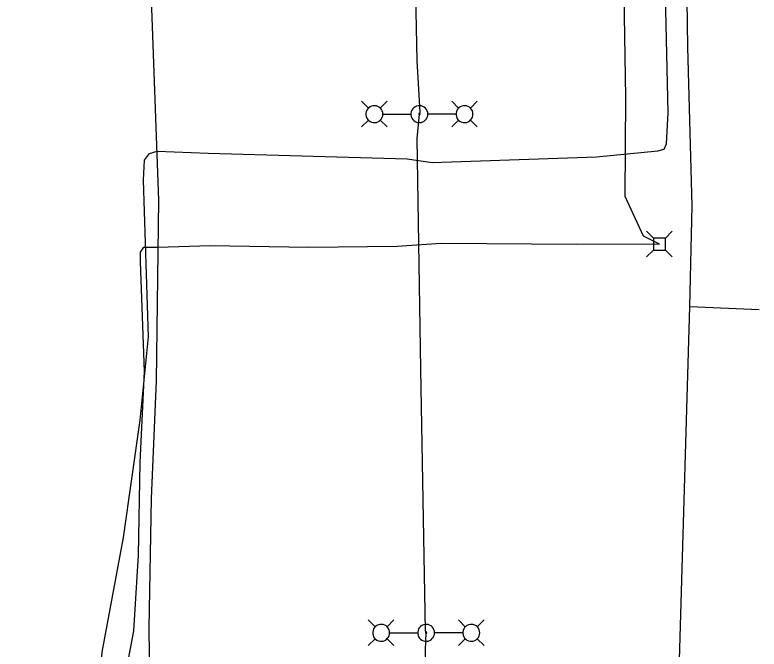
# Model space of a CAD drawing. Extents: x 600849 to 606371, y 330010 to 403088.
# Drawn here: x 601697.6 to 601889, y 402580.9 to 402744 of the extents above; entities that cross this region are included whole.
import ezdxf

# ---------------------------------------------------------------- set-up
doc = ezdxf.new("R2010")
doc.units = 0
for name, color, linetype in [('E_LTG', 7, 'Continuous'), ('E_UTL_AG_Bold', 7, 'Continuous'), ('E_UTL_E_UG', 7, 'Continuous'), ('E_UTL_G_UG', 7, 'Continuous'), ('E_UTL_TV_UG', 7, 'Continuous')]:
    doc.layers.add(name, color=color, linetype=linetype)

msp = doc.modelspace()

# ---------------------------------------------------------------- linework, layer by layer
at = {"layer": 'E_LTG'}
for points in [[(601788.55, 402720.01), (601786.78, 402721.79)], [(601791.6, 402720.01), (601793.38, 402721.79)], [(601811.72, 402720.02), (601809.95, 402721.79)], [(601814.77, 402720.02), (601816.55, 402721.79)], [(601792.25, 402718.49), (601792.21, 402718.9), (601792.1, 402719.3), (601791.91, 402719.67), (601791.65, 402719.99), (601791.34, 402720.26), (601790.98, 402720.47), (601790.59, 402720.61), (601790.18, 402720.66), (601789.77, 402720.64), (601789.37, 402720.55), (601788.99, 402720.37), (601788.65, 402720.14), (601788.37, 402719.84), (601788.14, 402719.49), (601787.99, 402719.1), (601787.91, 402718.7), (601787.91, 402718.28), (601787.99, 402717.88), (601788.14, 402717.49), (601788.37, 402717.15), (601788.65, 402716.85), (601788.99, 402716.61), (601789.37, 402716.44), (601789.77, 402716.34), (601790.18, 402716.32), (601790.59, 402716.38), (601790.98, 402716.51), (601791.34, 402716.72), (601791.65, 402716.99), (601791.91, 402717.31), (601792.1, 402717.68), (601792.21, 402718.08), (601792.25, 402718.49)], [(601803.82, 402718.49), (601803.78, 402718.9), (601803.66, 402719.3), (601803.47, 402719.67), (601803.22, 402719.99), (601802.91, 402720.26), (601802.55, 402720.47), (601802.16, 402720.6), (601801.75, 402720.66), (601801.33, 402720.64), (601800.93, 402720.55), (601800.56, 402720.37), (601800.22, 402720.13), (601799.93, 402719.84), (601799.71, 402719.49), (601799.56, 402719.1), (601799.48, 402718.7), (601799.48, 402718.28), (601799.56, 402717.88), (601799.71, 402717.49), (601799.93, 402717.15), (601800.22, 402716.85), (601800.56, 402716.61), (601800.93, 402716.43), (601801.33, 402716.34), (601801.75, 402716.32), (601802.16, 402716.38), (601802.55, 402716.51), (601802.91, 402716.72), (601803.22, 402716.99), (601803.47, 402717.31), (601803.66, 402717.68), (601803.78, 402718.08), (601803.82, 402718.49)], [(601815.42, 402718.49), (601815.38, 402718.9), (601815.27, 402719.3), (601815.08, 402719.67), (601814.82, 402719.99), (601814.51, 402720.26), (601814.15, 402720.47), (601813.76, 402720.6), (601813.35, 402720.66), (601812.94, 402720.64), (601812.53, 402720.55), (601812.16, 402720.37), (601811.82, 402720.13), (601811.54, 402719.84), (601811.31, 402719.49), (601811.16, 402719.1), (601811.08, 402718.7), (601811.08, 402718.28), (601811.16, 402717.88), (601811.31, 402717.49), (601811.54, 402717.15), (601811.82, 402716.85), (601812.16, 402716.61), (601812.53, 402716.43), (601812.94, 402716.34), (601813.35, 402716.32), (601813.76, 402716.38), (601814.15, 402716.51), (601814.51, 402716.72), (601814.82, 402716.99), (601815.08, 402717.31), (601815.27, 402717.68), (601815.38, 402718.08), (601815.42, 402718.49)], [(601792.29, 402718.49), (601799.47, 402718.49)], [(601801.81, 402718.49), (601801.81, 402718.52), (601801.8, 402718.55), (601801.78, 402718.58), (601801.76, 402718.61), (601801.74, 402718.63), (601801.71, 402718.64), (601801.68, 402718.65), (601801.65, 402718.66), (601801.62, 402718.66), (601801.59, 402718.65), (601801.56, 402718.63), (601801.53, 402718.62), (601801.51, 402718.59), (601801.5, 402718.57), (601801.48, 402718.54), (601801.48, 402718.51), (601801.48, 402718.47), (601801.48, 402718.44), (601801.5, 402718.41), (601801.51, 402718.39), (601801.53, 402718.36), (601801.56, 402718.35), (601801.59, 402718.33), (601801.62, 402718.33), (601801.65, 402718.32), (601801.68, 402718.33), (601801.71, 402718.34), (601801.74, 402718.36), (601801.76, 402718.38), (601801.78, 402718.4), (601801.8, 402718.43), (601801.81, 402718.46), (601801.81, 402718.49)], [(601811.03, 402718.49), (601803.86, 402718.49)], [(601788.55, 402716.97), (601786.78, 402715.19)], [(601791.6, 402716.97), (601793.38, 402715.19)], [(601811.72, 402716.97), (601809.95, 402715.19)], [(601814.77, 402716.97), (601816.55, 402715.19)], [(601790.29, 402586.65), (601788.51, 402588.43)], [(601793.34, 402586.65), (601795.11, 402588.43)], [(601813.46, 402586.66), (601811.68, 402588.43)], [(601816.51, 402586.66), (601818.28, 402588.43)], [(601793.99, 402585.13), (601793.95, 402585.54), (601793.83, 402585.94), (601793.64, 402586.31), (601793.39, 402586.63), (601793.08, 402586.91), (601792.72, 402587.11), (601792.33, 402587.25), (601791.92, 402587.31), (601791.5, 402587.29), (601791.1, 402587.19), (601790.73, 402587.02), (601790.39, 402586.78), (601790.1, 402586.48), (601789.88, 402586.13), (601789.73, 402585.75), (601789.65, 402585.34), (601789.65, 402584.93), (601789.73, 402584.52), (601789.88, 402584.14), (601790.1, 402583.79), (601790.39, 402583.49), (601790.73, 402583.25), (601791.1, 402583.08), (601791.5, 402582.98), (601791.92, 402582.96), (601792.33, 402583.02), (601792.72, 402583.15), (601793.08, 402583.36), (601793.39, 402583.63), (601793.64, 402583.96), (601793.83, 402584.32), (601793.95, 402584.72), (601793.99, 402585.13)], [(601805.55, 402585.13), (601805.52, 402585.54), (601805.4, 402585.94), (601805.21, 402586.31), (601804.95, 402586.63), (601804.64, 402586.9), (601804.28, 402587.11), (601803.89, 402587.25), (601803.48, 402587.31), (601803.07, 402587.29), (601802.67, 402587.19), (601802.29, 402587.02), (601801.95, 402586.78), (601801.67, 402586.48), (601801.45, 402586.13), (601801.29, 402585.75), (601801.21, 402585.34), (601801.21, 402584.93), (601801.29, 402584.52), (601801.45, 402584.14), (601801.67, 402583.79), (601801.95, 402583.49), (601802.29, 402583.25), (601802.67, 402583.08), (601803.07, 402582.98), (601803.48, 402582.96), (601803.89, 402583.02), (601804.28, 402583.15), (601804.64, 402583.36), (601804.95, 402583.63), (601805.21, 402583.96), (601805.4, 402584.32), (601805.52, 402584.72), (601805.55, 402585.13)], [(601817.16, 402585.13), (601817.12, 402585.54), (601817, 402585.94), (601816.81, 402586.31), (601816.56, 402586.63), (601816.24, 402586.9), (601815.89, 402587.11), (601815.5, 402587.25), (601815.09, 402587.31), (601814.67, 402587.29), (601814.27, 402587.19), (601813.89, 402587.02), (601813.56, 402586.78), (601813.27, 402586.48), (601813.05, 402586.13), (601812.89, 402585.75), (601812.82, 402585.34), (601812.82, 402584.93), (601812.89, 402584.52), (601813.05, 402584.14), (601813.27, 402583.79), (601813.56, 402583.49), (601813.89, 402583.25), (601814.27, 402583.08), (601814.67, 402582.98), (601815.09, 402582.96), (601815.5, 402583.02), (601815.89, 402583.15), (601816.24, 402583.36), (601816.56, 402583.63), (601816.81, 402583.96), (601817, 402584.32), (601817.12, 402584.72), (601817.16, 402585.13)], [(601794.03, 402585.13), (601801.2, 402585.13)], [(601803.55, 402585.13), (601803.54, 402585.16), (601803.53, 402585.19), (601803.52, 402585.22), (601803.5, 402585.25), (601803.48, 402585.27), (601803.45, 402585.28), (601803.42, 402585.29), (601803.39, 402585.3), (601803.36, 402585.3), (601803.32, 402585.29), (601803.3, 402585.28), (601803.27, 402585.26), (601803.25, 402585.24), (601803.23, 402585.21), (601803.22, 402585.18), (601803.21, 402585.15), (601803.21, 402585.12), (601803.22, 402585.09), (601803.23, 402585.06), (601803.25, 402585.03), (601803.27, 402585.01), (601803.3, 402584.99), (601803.32, 402584.98), (601803.36, 402584.97), (601803.39, 402584.97), (601803.42, 402584.97), (601803.45, 402584.98), (601803.48, 402585), (601803.5, 402585.02), (601803.52, 402585.04), (601803.53, 402585.07), (601803.54, 402585.1), (601803.55, 402585.13)], [(601812.77, 402585.13), (601805.59, 402585.13)], [(601790.29, 402583.61), (601788.51, 402581.83)], [(601793.34, 402583.61), (601795.11, 402581.83)], [(601813.46, 402583.61), (601811.68, 402581.83)], [(601816.51, 402583.61), (601818.28, 402581.83)]]:
    msp.add_lwpolyline(points, dxfattribs=at)
at = {"layer": 'E_UTL_AG_Bold'}
for points in [[(601861.83, 402686.62), (601860.08, 402688.37)], [(601864.93, 402686.62), (601866.68, 402688.37)], [(601864.93, 402686.62), (601861.83, 402686.62)], [(601861.83, 402686.62), (601861.83, 402683.52)], [(601864.93, 402683.52), (601864.93, 402686.62)], [(601861.83, 402683.52), (601860.08, 402681.77)], [(601861.83, 402683.52), (601864.93, 402683.52)], [(601864.93, 402683.52), (601866.68, 402681.77)]]:
    msp.add_lwpolyline(points, dxfattribs=at)
at = {"layer": 'E_UTL_E_UG'}
for points in [[(601806.36, 402365.58), (601805.87, 402449.61), (601805.8, 402450.34), (601805.68, 402498.02), (601804.22, 402534.77), (601803.24, 402580.72), (601803.38, 402585.13), (601803.25, 402585.63), (601802.06, 402652.96), (601801.11, 402712.24), (601801.64, 402718.49), (601801.82, 402718.98), (601801.04, 402732.22), (601800.21, 402774.68), (601798.94, 402802.62), (601797.21, 402848.07), (601797.91, 402854.48), (601797.57, 402855.08), (601793.82, 402883.09), (601790.91, 402921.41), (601788.38, 402963.04), (601790.14, 402985.01), (601791.84, 402990.81)], [(601697.6, 402556.31), (601710.18, 402558.25), (601716.98, 402559.53), (601718.59, 402561.62), (601720.05, 402580.13), (601725.52, 402609.65), (601729.85, 402639.79), (601731.96, 402661.2), (601730.69, 402701.49), (601730.95, 402706.67), (601732.21, 402708.39), (601734.23, 402708.94), (601747.33, 402708.45), (601798.54, 402707.03), (601804.89, 402706.06), (601847.23, 402707.49), (601862.98, 402709.05), (601864.61, 402709.5), (601865.22, 402710.83), (601865.67, 402718.86), (601864.86, 402752.9)]]:
    msp.add_lwpolyline(points, dxfattribs=at)
at = {"layer": 'E_UTL_G_UG'}
for points in [[(601732.38, 402493.99), (601732.62, 402545.22), (601732.16, 402586.38), (601732.73, 402619.7), (601734.04, 402649.94), (601734.62, 402696.33), (601732.78, 402748.12), (601734.16, 402812.26), (601736.45, 402848.52), (601737.68, 402879.81), (601740.49, 402934.32), (601740.49, 402941.73), (601740.6, 402943.41)], [(601871.24, 402669.06), (601871.79, 402694.94), (601870.66, 402735.67), (601870.05, 402784.14), (601868.74, 402821.87), (601870.31, 402849.43)], [(601866.25, 402498.98), (601871.24, 402669.06)], [(601871.24, 402669.06), (601889.03, 402668.24)]]:
    msp.add_lwpolyline(points, dxfattribs=at)
at = {"layer": 'E_UTL_TV_UG'}
msp.add_lwpolyline([(601726.32, 402574.05), (601726.29, 402575.59), (601728.16, 402585.67), (601729.37, 402605.06), (601729.81, 402628.96), (601730.98, 402652.32), (601729.88, 402680.5), (601729.88, 402683.03), (601730.79, 402684.31), (601734.41, 402684.26), (601747.84, 402684.68), (601773.1, 402684.3), (601795.92, 402684.58), (601807.22, 402685.31), (601842.18, 402685.08), (601861.72, 402685.14), (601863.38, 402685.07), (601859.29, 402687.08), (601854.55, 402697.3), (601854.73, 402722.82), (601854.3, 402749.12)], dxfattribs=at)

doc.saveas('drawing.dxf')
